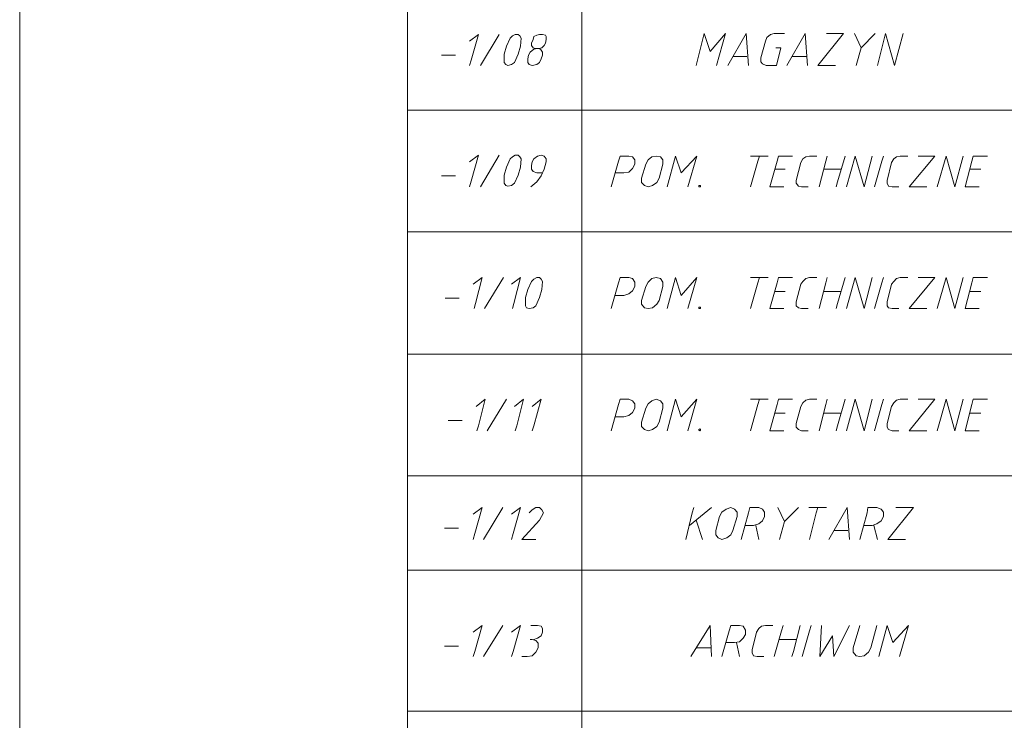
# Model space of a CAD drawing. Header units: inches. Extents: x 1504 to 12593, y -807 to 3183.
# Tile 261 of 271: x 7074 to 7638, y 1927 to 2328. Entities that reach past the tile are written whole.
import ezdxf

# ---------------------------------------------------------------- set-up
doc = ezdxf.new("R2010")
doc.units = ezdxf.units.IN
doc.header["$MEASUREMENT"] = 0
doc.layers.add('at_Entity', color=7, linetype='Continuous')

msp = doc.modelspace()

# ---------------------------------------------------------------- linework, layer by layer
at = {"layer": 'at_Entity', "color": 7, "lineweight": 15}
for p, q in [((7073.64, -323.82), (7073.64, 2946.41)), ((7295.82, 618.98), (7295.82, 2935.01)), ((7395.51, 2714.93), (7395.51, 659.11)), ((7331.31, 2315.77), (7336.38, 2319.57)), ((7336.38, 2319.57), (7332.15, 2304.78)), ((7337.64, 2301.82), (7348.2, 2319.57)), ((7355.81, 2318.72), (7354.54, 2317.46)), ((7357.49, 2319.57), (7355.81, 2318.72)), ((7359.19, 2319.57), (7357.49, 2319.57)), ((7360.03, 2318.72), (7359.19, 2319.57)), ((7360.87, 2317.46), (7360.03, 2318.72)), ((7368.05, 2318.3), (7367.63, 2316.61)), ((7369.75, 2319.15), (7368.05, 2318.3)), ((7371.43, 2319.57), (7369.75, 2319.15)), ((7373.12, 2319.57), (7371.43, 2319.57)), ((7374.81, 2319.15), (7373.12, 2319.57)), ((7375.24, 2318.3), (7374.81, 2319.15)), ((7375.24, 2316.61), (7375.24, 2318.3)), ((7460.98, 2301.82), (7465.63, 2319.99)), ((7465.63, 2319.99), (7469.01, 2309.85)), ((7469.01, 2309.85), (7477.88, 2319.99)), ((7477.88, 2319.99), (7472.81, 2301.82)), ((7489.71, 2319.99), (7479.15, 2301.82)), ((7490.97, 2301.82), (7489.71, 2319.99)), ((7501.53, 2317.87), (7500.69, 2315.77)), ((7503.64, 2319.57), (7501.53, 2317.87)), ((7505.76, 2319.99), (7503.64, 2319.57)), ((7511.67, 2319.99), (7505.76, 2319.99)), ((7523.5, 2319.99), (7512.94, 2301.82)), ((7524.76, 2301.82), (7523.5, 2319.99)), ((7530.68, 2301.82), (7545.46, 2319.99)), ((7545.46, 2319.99), (7535.75, 2319.99)), ((7555.6, 2311.96), (7551.8, 2319.99)), ((7563.63, 2319.99), (7555.6, 2311.96)), ((7564.89, 2301.82), (7569.54, 2319.99)), ((7569.54, 2319.99), (7574.61, 2301.82)), ((7574.61, 2301.82), (7579.68, 2319.99)), ((7352.43, 2312.81), (7351.16, 2308.16)), ((7354.54, 2317.46), (7352.43, 2312.81)), ((7359.19, 2308.16), (7360.45, 2312.81)), ((7360.45, 2312.81), (7360.87, 2317.46)), ((7367.63, 2316.61), (7366.79, 2314.5)), ((7366.79, 2314.5), (7366.79, 2313.23)), ((7366.79, 2313.23), (7367.63, 2311.96)), ((7372.7, 2311.96), (7373.97, 2313.23)), ((7373.97, 2313.23), (7374.81, 2314.5)), ((7374.81, 2314.5), (7375.24, 2316.61)), ((7500.69, 2315.77), (7498.15, 2306.05)), ((7315.26, 2307.74), (7323.28, 2307.74)), ((7351.16, 2308.16), (7351.16, 2303.52)), ((7357.07, 2303.52), (7359.19, 2308.16)), ((7365.1, 2307.74), (7364.68, 2305.63)), ((7365.94, 2309.43), (7365.1, 2307.74)), ((7368.05, 2311.12), (7365.94, 2309.43)), ((7367.63, 2311.96), (7368.9, 2311.54)), ((7370.17, 2311.54), (7368.05, 2311.12)), ((7368.9, 2311.54), (7371.01, 2311.54)), ((7371.86, 2311.12), (7370.17, 2311.54)), ((7371.01, 2311.54), (7372.7, 2311.96)), ((7373.12, 2309.43), (7371.86, 2311.12)), ((7372.28, 2305.63), (7373.12, 2307.74)), ((7373.12, 2307.74), (7373.12, 2309.43)), ((7482.1, 2306.9), (7490.13, 2306.9)), ((7509.56, 2311.96), (7506.61, 2311.96)), ((7507.02, 2301.82), (7509.56, 2311.96)), ((7516.32, 2306.9), (7524.35, 2306.9)), ((7552.64, 2301.82), (7555.6, 2311.96)), ((7332.15, 2304.78), (7331.31, 2301.82)), ((7351.16, 2303.52), (7352, 2302.25)), ((7352, 2302.25), (7353.27, 2301.82)), ((7353.27, 2301.82), (7355.38, 2302.25)), ((7355.38, 2302.25), (7357.07, 2303.52)), ((7364.68, 2305.63), (7364.68, 2303.52)), ((7364.68, 2303.52), (7365.52, 2302.25)), ((7365.52, 2302.25), (7367.21, 2301.82)), ((7367.21, 2301.82), (7369.75, 2302.25)), ((7369.75, 2302.25), (7371.43, 2303.52)), ((7371.43, 2303.52), (7372.28, 2305.63)), ((7498.15, 2306.05), (7498.15, 2303.94)), ((7498.15, 2303.94), (7499, 2302.67)), ((7499, 2302.67), (7501.11, 2301.82)), ((7501.11, 2301.82), (7507.02, 2301.82)), ((7540.81, 2301.82), (7530.68, 2301.82)), ((7295.82, 2276.06), (7994.05, 2276.06)), ((7331.31, 2246.49), (7336.38, 2250.29)), ((7336.38, 2250.29), (7332.15, 2235.51)), ((7337.64, 2232.13), (7348.2, 2250.29)), ((7357.49, 2250.29), (7355.81, 2249.45)), ((7359.19, 2250.29), (7357.49, 2250.29)), ((7360.03, 2249.45), (7359.19, 2250.29)), ((7372.28, 2250.29), (7370.17, 2249.87)), ((7373.97, 2249.87), (7372.28, 2250.29)), ((7354.54, 2248.18), (7352.43, 2243.53)), ((7355.81, 2249.45), (7354.54, 2248.18)), ((7360.87, 2248.18), (7360.03, 2249.45)), ((7360.45, 2243.53), (7360.87, 2248.18)), ((7367.21, 2246.49), (7366.79, 2244.38)), ((7366.79, 2244.38), (7366.79, 2242.27)), ((7368.05, 2248.18), (7367.21, 2246.49)), ((7370.17, 2249.87), (7368.05, 2248.18)), ((7375.24, 2248.18), (7373.97, 2249.87)), ((7373.97, 2242.27), (7375.24, 2246.49)), ((7375.24, 2246.49), (7375.24, 2248.18)), ((7412.41, 2232.13), (7416.63, 2246.91)), ((7416.63, 2246.91), (7417.47, 2249.87)), ((7417.47, 2249.87), (7422.55, 2249.87)), ((7424.66, 2249.45), (7422.55, 2249.87)), ((7425.92, 2247.76), (7424.66, 2249.45)), ((7424.66, 2242.69), (7425.92, 2245.22)), ((7425.92, 2245.22), (7425.92, 2247.76)), ((7432.26, 2245.22), (7429.73, 2237.2)), ((7433.52, 2247.76), (7432.26, 2245.22)), ((7435.64, 2249.45), (7433.52, 2247.76)), ((7438.18, 2249.87), (7435.64, 2249.45)), ((7440.71, 2249.45), (7438.18, 2249.87)), ((7439.86, 2237.2), (7441.98, 2245.22)), ((7441.98, 2247.76), (7440.71, 2249.45)), ((7441.98, 2245.22), (7441.98, 2247.76)), ((7444.51, 2232.13), (7449.16, 2249.87)), ((7449.16, 2249.87), (7452.54, 2240.16)), ((7452.54, 2240.16), (7461.41, 2249.87)), ((7461.41, 2249.87), (7456.34, 2232.13)), ((7492.24, 2249.87), (7502.38, 2249.87)), ((7492.24, 2232.13), (7496.46, 2246.91)), ((7496.46, 2246.91), (7497.31, 2249.87)), ((7503.23, 2232.13), (7507.45, 2246.91)), ((7507.45, 2246.91), (7508.29, 2249.87)), ((7508.29, 2249.87), (7516.32, 2249.87)), ((7518.43, 2235.93), (7520.97, 2246.07)), ((7522.23, 2248.18), (7520.97, 2246.07)), ((7523.92, 2249.45), (7522.23, 2248.18)), ((7526.03, 2249.87), (7523.92, 2249.45)), ((7526.03, 2249.87), (7530.25, 2249.87)), ((7531.53, 2232.13), (7535.33, 2246.91)), ((7535.33, 2246.91), (7536.17, 2249.87)), ((7546.31, 2249.87), (7542.09, 2235.09)), ((7547.15, 2232.13), (7552.22, 2249.87)), ((7552.22, 2249.87), (7557.29, 2232.13)), ((7557.29, 2232.13), (7561.94, 2249.87)), ((7563.2, 2232.13), (7567.43, 2246.91)), ((7567.43, 2246.91), (7568.27, 2249.87)), ((7570.38, 2235.93), (7572.92, 2246.07)), ((7574.19, 2248.18), (7572.92, 2246.07)), ((7575.88, 2249.45), (7574.19, 2248.18)), ((7577.99, 2249.87), (7575.88, 2249.45)), ((7577.99, 2249.87), (7582.21, 2249.87)), ((7583.06, 2232.13), (7597.84, 2249.87)), ((7597.84, 2249.87), (7588.12, 2249.87)), ((7599.11, 2232.13), (7604.18, 2249.87)), ((7604.18, 2249.87), (7609.24, 2232.13)), ((7609.24, 2232.13), (7613.89, 2249.87)), ((7615.16, 2232.13), (7618.96, 2246.91)), ((7618.96, 2246.91), (7619.8, 2249.87)), ((7619.8, 2249.87), (7627.83, 2249.87)), ((7352.43, 2243.53), (7351.16, 2238.89)), ((7351.16, 2238.89), (7351.16, 2234.24)), ((7357.07, 2234.24), (7359.19, 2238.89)), ((7359.19, 2238.89), (7360.45, 2243.53)), ((7366.79, 2242.27), (7367.63, 2241)), ((7367.63, 2241), (7369.75, 2240.16)), ((7369.75, 2240.16), (7372.7, 2240.16)), ((7372.28, 2238.47), (7373.97, 2242.27)), ((7419.59, 2240.16), (7414.94, 2240.16)), ((7419.59, 2240.16), (7422.55, 2240.58)), ((7422.55, 2240.58), (7424.66, 2242.69)), ((7506.18, 2242.27), (7512.1, 2242.27)), ((7534.06, 2242.27), (7544.2, 2242.27)), ((7617.7, 2242.27), (7624.03, 2242.27)), ((7315.26, 2238.47), (7323.28, 2238.47)), ((7332.15, 2235.51), (7331.31, 2232.13)), ((7351.16, 2234.24), (7352, 2232.98)), ((7355.38, 2232.98), (7357.07, 2234.24)), ((7366.37, 2232.13), (7369.75, 2235.09)), ((7369.75, 2235.09), (7372.28, 2238.47)), ((7429.73, 2237.2), (7429.73, 2234.66)), ((7429.73, 2234.66), (7431.42, 2232.98)), ((7436.06, 2232.98), (7438.6, 2234.66)), ((7438.6, 2234.66), (7439.86, 2237.2)), ((7518.43, 2235.93), (7518.43, 2234.24)), ((7518.43, 2234.24), (7519.69, 2232.55)), ((7542.09, 2235.09), (7541.24, 2232.13)), ((7570.38, 2235.93), (7570.38, 2234.24)), ((7570.38, 2234.24), (7571.23, 2232.55)), ((7352, 2232.98), (7353.27, 2232.55)), ((7353.27, 2232.55), (7355.38, 2232.98)), ((7431.42, 2232.98), (7433.52, 2232.13)), ((7433.52, 2232.13), (7436.06, 2232.98)), ((7463.52, 2232.98), (7462.67, 2232.98)), ((7462.67, 2232.98), (7462.67, 2232.13)), ((7462.67, 2232.13), (7463.52, 2232.13)), ((7463.52, 2232.55), (7463.52, 2232.98)), ((7463.52, 2232.13), (7463.52, 2232.55)), ((7511.25, 2232.13), (7503.23, 2232.13)), ((7519.69, 2232.55), (7521.39, 2232.13)), ((7525.19, 2232.13), (7521.39, 2232.13)), ((7571.23, 2232.55), (7573.34, 2232.13)), ((7577.14, 2232.13), (7573.34, 2232.13)), ((7593.19, 2232.13), (7583.06, 2232.13)), ((7623.18, 2232.13), (7615.16, 2232.13)), ((7295.82, 2206.36), (7994.05, 2206.36)), ((7333.42, 2176.38), (7338.49, 2180.17)), ((7338.49, 2180.17), (7334.69, 2165.39)), ((7339.75, 2162.43), (7350.74, 2180.17)), ((7355.38, 2176.38), (7360.45, 2180.17)), ((7360.45, 2180.17), (7356.65, 2165.39)), ((7366.79, 2178.06), (7364.68, 2173.42)), ((7368.05, 2179.33), (7366.79, 2178.06)), ((7369.75, 2180.17), (7368.05, 2179.33)), ((7371.43, 2180.17), (7369.75, 2180.17)), ((7372.28, 2179.33), (7371.43, 2180.17)), ((7373.12, 2178.06), (7372.28, 2179.33)), ((7372.7, 2173.42), (7373.12, 2178.06)), ((7412.41, 2162.43), (7416.63, 2177.22)), ((7416.63, 2177.22), (7417.47, 2180.17)), ((7417.47, 2180.17), (7422.55, 2180.17)), ((7424.66, 2179.75), (7422.55, 2180.17)), ((7425.92, 2177.64), (7424.66, 2179.75)), ((7425.92, 2175.1), (7425.92, 2177.64)), ((7433.52, 2177.64), (7432.26, 2175.1)), ((7435.64, 2179.75), (7433.52, 2177.64)), ((7438.18, 2180.17), (7435.64, 2179.75)), ((7440.71, 2179.75), (7438.18, 2180.17)), ((7441.98, 2177.64), (7440.71, 2179.75)), ((7441.98, 2175.1), (7441.98, 2177.64)), ((7444.51, 2162.43), (7449.16, 2180.17)), ((7449.16, 2180.17), (7452.54, 2170.04)), ((7452.54, 2170.04), (7461.41, 2180.17)), ((7461.41, 2180.17), (7456.34, 2162.43)), ((7492.24, 2180.17), (7502.38, 2180.17)), ((7492.24, 2162.43), (7496.46, 2177.22)), ((7496.46, 2177.22), (7497.31, 2180.17)), ((7503.23, 2162.43), (7507.45, 2177.22)), ((7507.45, 2177.22), (7508.29, 2180.17)), ((7508.29, 2180.17), (7516.32, 2180.17)), ((7522.23, 2178.06), (7520.97, 2176.38)), ((7523.92, 2179.75), (7522.23, 2178.06)), ((7526.03, 2180.17), (7523.92, 2179.75)), ((7526.03, 2180.17), (7530.25, 2180.17)), ((7531.53, 2162.43), (7535.33, 2177.22)), ((7535.33, 2177.22), (7536.17, 2180.17)), ((7546.31, 2180.17), (7542.09, 2165.39)), ((7547.15, 2162.43), (7552.22, 2180.17)), ((7552.22, 2180.17), (7557.29, 2162.43)), ((7557.29, 2162.43), (7561.94, 2180.17)), ((7563.2, 2162.43), (7567.43, 2177.22)), ((7567.43, 2177.22), (7568.27, 2180.17)), ((7574.19, 2178.06), (7572.92, 2176.38)), ((7575.88, 2179.75), (7574.19, 2178.06)), ((7577.99, 2180.17), (7575.88, 2179.75)), ((7577.99, 2180.17), (7582.21, 2180.17)), ((7583.06, 2162.43), (7597.84, 2180.17)), ((7597.84, 2180.17), (7588.12, 2180.17)), ((7599.11, 2162.43), (7604.18, 2180.17)), ((7604.18, 2180.17), (7609.24, 2162.43)), ((7609.24, 2162.43), (7613.89, 2180.17)), ((7615.16, 2162.43), (7618.96, 2177.22)), ((7618.96, 2177.22), (7619.8, 2180.17)), ((7619.8, 2180.17), (7627.83, 2180.17)), ((7364.68, 2173.42), (7363.41, 2168.77)), ((7371.43, 2168.77), (7372.7, 2173.42)), ((7422.55, 2170.88), (7424.66, 2172.57)), ((7424.66, 2172.57), (7425.92, 2175.1)), ((7432.26, 2175.1), (7429.73, 2167.08)), ((7439.86, 2167.08), (7441.98, 2175.1)), ((7506.18, 2172.15), (7512.1, 2172.15)), ((7518.43, 2166.23), (7520.97, 2176.38)), ((7534.06, 2172.15), (7544.2, 2172.15)), ((7570.38, 2166.23), (7572.92, 2176.38)), ((7617.7, 2172.15), (7624.03, 2172.15)), ((7317.36, 2168.35), (7325.39, 2168.35)), ((7363.41, 2168.77), (7363.41, 2164.12)), ((7369.32, 2164.12), (7371.43, 2168.77)), ((7419.59, 2170.04), (7414.94, 2170.04)), ((7419.59, 2170.04), (7422.55, 2170.88)), ((7429.73, 2167.08), (7429.73, 2164.97)), ((7438.6, 2164.97), (7439.86, 2167.08)), ((7518.43, 2166.23), (7518.43, 2164.12)), ((7570.38, 2166.23), (7570.38, 2164.12)), ((7334.69, 2165.39), (7333.84, 2162.43)), ((7356.65, 2165.39), (7355.81, 2162.43)), ((7363.41, 2164.12), (7363.83, 2162.86)), ((7363.83, 2162.86), (7365.52, 2162.43)), ((7365.52, 2162.43), (7367.63, 2162.86)), ((7367.63, 2162.86), (7369.32, 2164.12)), ((7429.73, 2164.97), (7431.42, 2162.86)), ((7431.42, 2162.86), (7433.52, 2162.43)), ((7433.52, 2162.43), (7436.06, 2162.86)), ((7436.06, 2162.86), (7438.6, 2164.97)), ((7463.52, 2163.28), (7462.67, 2163.28)), ((7462.67, 2163.28), (7462.67, 2162.43)), ((7462.67, 2162.43), (7463.52, 2162.43)), ((7463.52, 2162.86), (7463.52, 2163.28)), ((7463.52, 2162.43), (7463.52, 2162.86)), ((7511.25, 2162.43), (7503.23, 2162.43)), ((7518.43, 2164.12), (7519.69, 2162.86)), ((7519.69, 2162.86), (7521.39, 2162.43)), ((7525.19, 2162.43), (7521.39, 2162.43)), ((7542.09, 2165.39), (7541.24, 2162.43)), ((7570.38, 2164.12), (7571.23, 2162.86)), ((7571.23, 2162.86), (7573.34, 2162.43)), ((7577.14, 2162.43), (7573.34, 2162.43)), ((7593.19, 2162.43), (7583.06, 2162.43)), ((7623.18, 2162.43), (7615.16, 2162.43)), ((7295.82, 2136.25), (7994.05, 2136.25)), ((7335.11, 2106.26), (7340.18, 2110.48)), ((7340.18, 2110.48), (7336.38, 2095.27)), ((7341.44, 2092.32), (7352.43, 2110.48)), ((7357.07, 2106.26), (7362.14, 2110.48)), ((7362.14, 2110.48), (7358.34, 2095.27)), ((7367.21, 2106.26), (7372.28, 2110.48)), ((7372.28, 2110.48), (7368.05, 2095.27)), ((7416.63, 2107.52), (7417.47, 2110.48)), ((7417.47, 2110.48), (7422.55, 2110.48)), ((7424.66, 2109.63), (7422.55, 2110.48)), ((7425.92, 2107.95), (7424.66, 2109.63)), ((7435.64, 2109.63), (7433.52, 2107.95)), ((7438.18, 2110.48), (7435.64, 2109.63)), ((7440.71, 2109.63), (7438.18, 2110.48)), ((7441.98, 2107.95), (7440.71, 2109.63)), ((7444.51, 2092.32), (7449.16, 2110.48)), ((7449.16, 2110.48), (7452.54, 2100.34)), ((7452.54, 2100.34), (7461.41, 2110.48)), ((7461.41, 2110.48), (7456.34, 2092.32)), ((7492.24, 2110.48), (7502.38, 2110.48)), ((7496.46, 2107.52), (7497.31, 2110.48)), ((7507.45, 2107.52), (7508.29, 2110.48)), ((7508.29, 2110.48), (7516.32, 2110.48)), ((7523.92, 2110.06), (7522.23, 2108.37)), ((7526.03, 2110.48), (7523.92, 2110.06)), ((7526.03, 2110.48), (7530.25, 2110.48)), ((7535.33, 2107.52), (7536.17, 2110.48)), ((7546.31, 2110.48), (7542.09, 2095.27)), ((7547.15, 2092.32), (7552.22, 2110.48)), ((7552.22, 2110.48), (7557.29, 2092.32)), ((7557.29, 2092.32), (7561.94, 2110.48)), ((7567.43, 2107.52), (7568.27, 2110.48)), ((7575.88, 2110.06), (7574.19, 2108.37)), ((7577.99, 2110.48), (7575.88, 2110.06)), ((7577.99, 2110.48), (7582.21, 2110.48)), ((7583.06, 2092.32), (7597.84, 2110.48)), ((7597.84, 2110.48), (7588.12, 2110.48)), ((7599.11, 2092.32), (7604.18, 2110.48)), ((7604.18, 2110.48), (7609.24, 2092.32)), ((7609.24, 2092.32), (7613.89, 2110.48)), ((7618.96, 2107.52), (7619.8, 2110.48)), ((7619.8, 2110.48), (7627.83, 2110.48)), ((7412.41, 2092.32), (7416.63, 2107.52)), ((7424.66, 2102.88), (7425.92, 2105.41)), ((7425.92, 2105.41), (7425.92, 2107.95)), ((7432.26, 2105.41), (7429.73, 2097.39)), ((7433.52, 2107.95), (7432.26, 2105.41)), ((7439.86, 2097.39), (7441.98, 2105.41)), ((7441.98, 2105.41), (7441.98, 2107.95)), ((7492.24, 2092.32), (7496.46, 2107.52)), ((7503.23, 2092.32), (7507.45, 2107.52)), ((7518.43, 2096.54), (7520.97, 2106.26)), ((7522.23, 2108.37), (7520.97, 2106.26)), ((7531.53, 2092.32), (7535.33, 2107.52)), ((7563.2, 2092.32), (7567.43, 2107.52)), ((7570.38, 2096.54), (7572.92, 2106.26)), ((7574.19, 2108.37), (7572.92, 2106.26)), ((7615.16, 2092.32), (7618.96, 2107.52)), ((7319.06, 2098.23), (7327.08, 2098.23)), ((7419.59, 2100.34), (7414.94, 2100.34)), ((7419.59, 2100.34), (7422.55, 2101.19)), ((7422.55, 2101.19), (7424.66, 2102.88)), ((7506.18, 2102.45), (7512.1, 2102.45)), ((7534.06, 2102.45), (7544.2, 2102.45)), ((7617.7, 2102.45), (7624.03, 2102.45)), ((7336.38, 2095.27), (7335.53, 2092.32)), ((7358.34, 2095.27), (7357.49, 2092.32)), ((7368.05, 2095.27), (7367.21, 2092.32)), ((7429.73, 2097.39), (7429.73, 2094.85)), ((7429.73, 2094.85), (7431.42, 2093.16)), ((7431.42, 2093.16), (7433.52, 2092.32)), ((7433.52, 2092.32), (7436.06, 2093.16)), ((7436.06, 2093.16), (7438.6, 2094.85)), ((7438.6, 2094.85), (7439.86, 2097.39)), ((7463.1, 2093.58), (7462.67, 2093.16)), ((7462.67, 2093.16), (7462.67, 2092.74)), ((7462.67, 2092.74), (7463.1, 2092.32)), ((7463.52, 2093.16), (7463.1, 2093.58)), ((7463.1, 2092.32), (7463.52, 2092.74)), ((7463.52, 2092.74), (7463.52, 2093.16)), ((7511.25, 2092.32), (7503.23, 2092.32)), ((7518.43, 2096.54), (7518.43, 2094.43)), ((7518.43, 2094.43), (7519.69, 2093.16)), ((7519.69, 2093.16), (7521.39, 2092.32)), ((7525.19, 2092.32), (7521.39, 2092.32)), ((7542.09, 2095.27), (7541.24, 2092.32)), ((7570.38, 2096.54), (7570.38, 2094.43)), ((7570.38, 2094.43), (7571.23, 2093.16)), ((7571.23, 2093.16), (7573.34, 2092.32)), ((7577.14, 2092.32), (7573.34, 2092.32)), ((7593.19, 2092.32), (7583.06, 2092.32)), ((7623.18, 2092.32), (7615.16, 2092.32)), ((7295.82, 2066.55), (7994.05, 2066.55)), ((7333.42, 2044.58), (7338.49, 2048.38)), ((7338.49, 2048.38), (7334.26, 2033.6)), ((7339.33, 2030.22), (7350.31, 2048.38)), ((7355.38, 2044.58), (7360.45, 2048.38)), ((7360.45, 2048.38), (7356.23, 2033.6)), ((7367.21, 2047.12), (7365.52, 2045.43)), ((7369.32, 2048.38), (7367.21, 2047.12)), ((7371.43, 2048.38), (7369.32, 2048.38)), ((7372.7, 2047.12), (7371.43, 2048.38)), ((7373.55, 2045.43), (7372.7, 2047.12)), ((7469.85, 2048.38), (7457.18, 2038.25)), ((7458.87, 2045.43), (7459.72, 2048.38)), ((7478.31, 2047.54), (7475.77, 2045.85)), ((7480.84, 2048.38), (7478.31, 2047.54)), ((7482.95, 2047.54), (7480.84, 2048.38)), ((7484.64, 2045.85), (7482.95, 2047.54)), ((7490.97, 2045.43), (7491.82, 2048.38)), ((7491.82, 2048.38), (7496.89, 2048.38)), ((7499, 2047.54), (7496.89, 2048.38)), ((7500.27, 2045.85), (7499, 2047.54)), ((7511.67, 2040.36), (7507.87, 2048.38)), ((7519.69, 2048.38), (7511.67, 2040.36)), ((7525.61, 2048.38), (7535.75, 2048.38)), ((7529.84, 2045.43), (7530.68, 2048.38)), ((7547.58, 2048.38), (7537.02, 2030.22)), ((7548.84, 2030.22), (7547.58, 2048.38)), ((7558.98, 2045.43), (7559.4, 2048.38)), ((7559.4, 2048.38), (7564.47, 2048.38)), ((7567.01, 2047.54), (7564.47, 2048.38)), ((7568.27, 2045.85), (7567.01, 2047.54)), ((7570.81, 2030.22), (7585.59, 2048.38)), ((7585.59, 2048.38), (7575.45, 2048.38)), ((7371.43, 2041.2), (7373.55, 2045.43)), ((7455.07, 2030.22), (7458.87, 2045.43)), ((7474.5, 2043.32), (7472.39, 2035.29)), ((7475.77, 2045.85), (7474.5, 2043.32)), ((7482.1, 2035.29), (7484.64, 2043.32)), ((7484.64, 2043.32), (7484.64, 2045.85)), ((7486.75, 2030.22), (7490.97, 2045.43)), ((7499, 2040.78), (7500.27, 2043.32)), ((7500.27, 2043.32), (7500.27, 2045.85)), ((7526.03, 2030.22), (7529.84, 2045.43)), ((7554.76, 2030.22), (7558.98, 2045.43)), ((7567.01, 2040.78), (7568.27, 2043.32)), ((7568.27, 2043.32), (7568.27, 2045.85)), ((7316.95, 2036.56), (7324.97, 2036.56)), ((7361.3, 2030.22), (7371.43, 2041.2)), ((7460.98, 2041.2), (7464.78, 2030.22)), ((7493.93, 2038.25), (7489.28, 2038.25)), ((7493.93, 2038.25), (7496.89, 2039.09)), ((7495.2, 2038.25), (7496.89, 2030.22)), ((7496.89, 2039.09), (7499, 2040.78)), ((7508.71, 2030.22), (7511.67, 2040.36)), ((7561.94, 2038.25), (7556.87, 2038.25)), ((7561.94, 2038.25), (7564.47, 2039.09)), ((7562.78, 2038.25), (7564.89, 2030.22)), ((7564.47, 2039.09), (7567.01, 2040.78)), ((7334.26, 2033.6), (7333.42, 2030.22)), ((7356.23, 2033.6), (7355.38, 2030.22)), ((7369.32, 2030.22), (7361.3, 2030.22)), ((7472.39, 2035.29), (7472.39, 2032.76)), ((7472.39, 2032.76), (7473.66, 2031.07)), ((7473.66, 2031.07), (7475.77, 2030.22)), ((7475.77, 2030.22), (7478.72, 2031.07)), ((7478.72, 2031.07), (7480.84, 2032.76)), ((7480.84, 2032.76), (7482.1, 2035.29)), ((7539.97, 2035.29), (7547.99, 2035.29)), ((7580.94, 2030.22), (7570.81, 2030.22)), ((7295.82, 2012.48), (7994.05, 2012.48)), ((7333.42, 1977), (7338.49, 1980.8)), ((7338.49, 1980.8), (7334.26, 1966.02)), ((7339.33, 1963.06), (7350.31, 1980.8)), ((7355.38, 1977), (7360.45, 1980.8)), ((7360.45, 1980.8), (7356.23, 1966.02)), ((7370.17, 1980.8), (7366.37, 1980.8)), ((7372.28, 1980.38), (7370.17, 1980.8)), ((7373.12, 1979.11), (7372.28, 1980.38)), ((7469.01, 1980.8), (7458.03, 1963.06)), ((7469.85, 1963.06), (7469.01, 1980.8)), ((7479.99, 1977.84), (7480.84, 1980.8)), ((7480.84, 1980.8), (7485.9, 1980.8)), ((7488.02, 1980.38), (7485.9, 1980.8)), ((7489.28, 1978.27), (7488.02, 1980.38)), ((7498.58, 1980.38), (7496.89, 1979.11)), ((7500.69, 1980.8), (7498.58, 1980.38)), ((7500.69, 1980.8), (7504.91, 1980.8)), ((7509.98, 1977.84), (7510.83, 1980.8)), ((7520.54, 1980.8), (7516.74, 1966.02)), ((7526.03, 1977.84), (7526.88, 1980.8)), ((7532.79, 1980.8), (7531.95, 1963.06)), ((7539.97, 1963.06), (7548.84, 1980.8)), ((7554.76, 1980.8), (7550.96, 1968.13)), ((7561.09, 1968.13), (7564.47, 1980.8)), ((7565.74, 1963.06), (7570.38, 1980.8)), ((7570.38, 1980.8), (7573.76, 1971.09)), ((7573.76, 1971.09), (7582.63, 1980.8)), ((7582.63, 1980.8), (7577.57, 1963.06)), ((7370.17, 1973.62), (7372.28, 1974.89)), ((7372.28, 1974.89), (7373.12, 1977)), ((7373.12, 1977), (7373.12, 1979.11)), ((7475.77, 1963.06), (7479.99, 1977.84)), ((7488.02, 1973.62), (7489.28, 1975.73)), ((7489.28, 1975.73), (7489.28, 1978.27)), ((7493.09, 1966.87), (7495.62, 1977)), ((7496.89, 1979.11), (7495.62, 1977)), ((7505.76, 1963.06), (7509.98, 1977.84)), ((7521.81, 1963.06), (7526.03, 1977.84)), ((7531.95, 1963.06), (7539.13, 1974.89)), ((7539.13, 1974.89), (7539.97, 1963.06)), ((7316.95, 1968.97), (7324.97, 1968.97)), ((7367.21, 1972.77), (7365.94, 1972.77)), ((7369.32, 1972.35), (7367.21, 1972.77)), ((7368.05, 1972.77), (7370.17, 1973.62)), ((7370.59, 1970.66), (7369.32, 1972.35)), ((7369.32, 1965.59), (7370.59, 1968.13)), ((7370.59, 1968.13), (7370.59, 1970.66)), ((7461.41, 1968.13), (7469.43, 1968.13)), ((7482.95, 1971.09), (7478.31, 1971.09)), ((7482.95, 1971.09), (7485.9, 1971.51)), ((7484.21, 1971.09), (7485.9, 1963.06)), ((7485.9, 1971.51), (7488.02, 1973.62)), ((7508.71, 1972.77), (7518.43, 1972.77)), ((7550.96, 1968.13), (7550.96, 1965.59)), ((7559.83, 1965.59), (7561.09, 1968.13)), ((7334.26, 1966.02), (7333.42, 1963.06)), ((7356.23, 1966.02), (7355.38, 1963.06)), ((7361.3, 1963.06), (7364.25, 1963.06)), ((7364.25, 1963.06), (7367.21, 1963.49)), ((7367.21, 1963.49), (7369.32, 1965.59)), ((7493.09, 1966.87), (7493.09, 1965.17)), ((7493.09, 1965.17), (7493.93, 1963.49)), ((7493.93, 1963.49), (7496.05, 1963.06)), ((7499.84, 1963.06), (7496.05, 1963.06)), ((7516.74, 1966.02), (7515.89, 1963.06)), ((7550.96, 1965.59), (7552.64, 1963.49)), ((7552.64, 1963.49), (7554.76, 1963.06)), ((7554.76, 1963.06), (7557.29, 1963.49)), ((7557.29, 1963.49), (7559.83, 1965.59)), ((7295.82, 1931.8), (7994.05, 1931.8))]:
    msp.add_line(p, q, dxfattribs=at)

doc.saveas('drawing.dxf')
